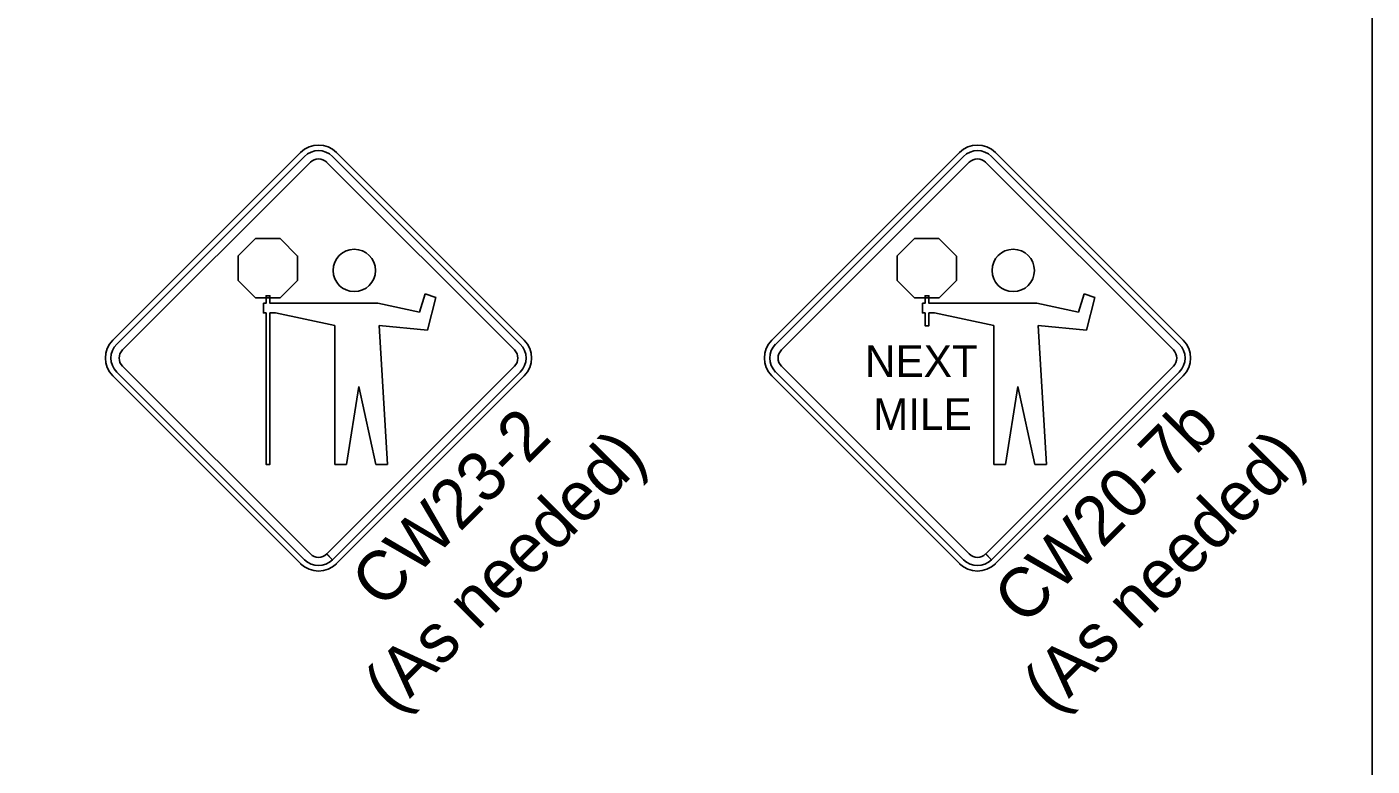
# Model space of a CAD drawing. Extents: x 1458 to 4498, y 17709 to 24109.
# Drawn here: x 4090.2 to 4498.4, y 22877.5 to 23102 of the extents above; entities that cross this region are included whole.
import ezdxf

# ---------------------------------------------------------------- set-up
doc = ezdxf.new("R2010")
doc.units = 0
doc.layers.add('P_TRAF_TCP_General', color=7, linetype='Continuous')

msp = doc.modelspace()

# ---------------------------------------------------------------- linework, layer by layer
at = {"layer": 'P_TRAF_TCP_General'}
for p, q in [((4173.24, 23063.86), (4116.24, 23006.85)), ((4241.1, 23006.85), (4184.09, 23063.86)), ((4373.24, 23063.86), (4316.24, 23006.85)), ((4441.1, 23006.85), (4384.09, 23063.86)), ((4174.43, 23062.67), (4117.42, 23005.67)), ((4174.43, 23062.67), (4117.42, 23005.67)), ((4174.43, 23062.67), (4117.42, 23005.67)), ((4119.19, 23003.9), (4176.19, 23060.9)), ((4119.19, 23003.9), (4176.19, 23060.9)), ((4181.14, 23060.9), (4238.15, 23003.9)), ((4181.14, 23060.9), (4238.15, 23003.9)), ((4239.91, 23005.67), (4182.91, 23062.67)), ((4239.91, 23005.67), (4182.91, 23062.67)), ((4239.91, 23005.67), (4182.91, 23062.67)), ((4374.43, 23062.67), (4317.42, 23005.67)), ((4374.43, 23062.67), (4317.42, 23005.67)), ((4374.43, 23062.67), (4317.42, 23005.67)), ((4319.19, 23003.9), (4376.19, 23060.9)), ((4319.19, 23003.9), (4376.19, 23060.9)), ((4381.14, 23060.9), (4438.15, 23003.9)), ((4381.14, 23060.9), (4438.15, 23003.9)), ((4439.91, 23005.67), (4382.91, 23062.67)), ((4439.91, 23005.67), (4382.91, 23062.67)), ((4439.91, 23005.67), (4382.91, 23062.67)), ((4162.78, 23020.36), (4162.78, 23018.1)), ((4163.92, 23020.36), (4163.92, 23018.1)), ((4209.35, 23015.4), (4211.08, 23020.89)), ((4211.08, 23020.89), (4214.3, 23019.87)), ((4214.3, 23019.87), (4211.74, 23009.89)), ((4362.78, 23020.36), (4362.78, 23018.1)), ((4363.92, 23020.36), (4363.92, 23018.1)), ((4409.35, 23015.4), (4411.08, 23020.89)), ((4411.08, 23020.89), (4414.3, 23019.87)), ((4414.3, 23019.87), (4411.74, 23009.89)), ((4162.78, 23015.13), (4162.78, 22969.13)), ((4163.92, 23015.13), (4163.92, 22969.13)), ((4183.65, 23011.34), (4165.62, 23015.13)), ((4196.65, 23018.1), (4209.35, 23015.4)), ((4362.78, 23015.13), (4362.78, 23011.26)), ((4363.92, 23015.13), (4363.92, 23011.26)), ((4383.65, 23011.34), (4365.62, 23015.13)), ((4396.65, 23018.1), (4409.35, 23015.4)), ((4183.65, 22969.13), (4183.65, 23011.34)), ((4211.74, 23009.89), (4197.06, 23011.34)), ((4197.06, 23011.34), (4199.61, 22969.13)), ((4383.65, 22969.13), (4383.65, 23011.34)), ((4411.74, 23009.89), (4397.06, 23011.34)), ((4397.06, 23011.34), (4399.61, 22969.13)), ((4176.19, 22941.95), (4119.19, 22998.95)), ((4176.19, 22941.95), (4119.19, 22998.95)), ((4238.15, 22998.95), (4181.16, 22941.96)), ((4238.15, 22998.95), (4181.16, 22941.96)), ((4376.19, 22941.95), (4319.19, 22998.95)), ((4376.19, 22941.95), (4319.19, 22998.95)), ((4438.15, 22998.95), (4381.16, 22941.96)), ((4438.15, 22998.95), (4381.16, 22941.96)), ((4116.24, 22996), (4173.24, 22939)), ((4117.42, 22997.18), (4174.43, 22940.18)), ((4117.42, 22997.18), (4174.43, 22940.18)), ((4117.42, 22997.18), (4174.43, 22940.18)), ((4182.91, 22940.18), (4239.91, 22997.18)), ((4182.93, 22940.2), (4239.91, 22997.18)), ((4182.93, 22940.2), (4239.91, 22997.18)), ((4184.09, 22939), (4241.1, 22996)), ((4316.24, 22996), (4373.24, 22939)), ((4317.42, 22997.18), (4374.43, 22940.18)), ((4317.42, 22997.18), (4374.43, 22940.18)), ((4317.42, 22997.18), (4374.43, 22940.18)), ((4382.91, 22940.18), (4439.91, 22997.18)), ((4382.93, 22940.2), (4439.91, 22997.18)), ((4382.93, 22940.2), (4439.91, 22997.18)), ((4384.09, 22939), (4441.1, 22996)), ((4190.93, 22992.81), (4187.15, 22969.13)), ((4196.11, 22969.13), (4190.93, 22992.81)), ((4390.93, 22992.81), (4387.15, 22969.13)), ((4396.11, 22969.13), (4390.93, 22992.81)), ((4187.15, 22969.13), (4183.65, 22969.13)), ((4199.61, 22969.13), (4196.11, 22969.13)), ((4387.15, 22969.13), (4383.65, 22969.13)), ((4399.61, 22969.13), (4396.11, 22969.13)), ((4182.91, 22940.18), (4181.14, 22941.95)), ((4182.91, 22940.18), (4181.14, 22941.95)), ((4181.16, 22941.96), (4182.93, 22940.2)), ((4181.16, 22941.96), (4182.93, 22940.2)), ((4382.91, 22940.18), (4381.14, 22941.95)), ((4382.91, 22940.18), (4381.14, 22941.95)), ((4381.16, 22941.96), (4382.93, 22940.2)), ((4381.16, 22941.96), (4382.93, 22940.2))]:
    msp.add_line(p, q, dxfattribs=at)
for points in [[(4498.44, 24109.14), (1458.44, 24109.14), (1458.44, 22109.14), (4498.44, 22109.14)], [(4166.99, 23037.71), (4172.3, 23032.41), (4172.26, 23025), (4167, 23019.74), (4159.54, 23019.74), (4154.32, 23024.97), (4154.32, 23032.48), (4159.56, 23037.71)], [(4366.99, 23037.71), (4372.3, 23032.41), (4372.26, 23025), (4367, 23019.74), (4359.54, 23019.74), (4354.32, 23024.97), (4354.32, 23032.48), (4359.56, 23037.71)]]:
    msp.add_lwpolyline(points, close=True, dxfattribs=at)
for points in [[(4161.94, 23018.1), (4162.78, 23018.1), (4162.78, 23020.36), (4163.92, 23020.36), (4163.92, 23018.1), (4196.65, 23018.1)], [(4361.94, 23018.1), (4362.78, 23018.1), (4362.78, 23020.36), (4363.92, 23020.36), (4363.92, 23018.1), (4396.65, 23018.1)], [(4165.62, 23015.13), (4163.92, 23015.13), (4163.92, 22969.13), (4162.78, 22969.13), (4162.78, 23015.13), (4161.94, 23015.13), (4161.94, 23018.1)], [(4365.62, 23015.13), (4363.92, 23015.13), (4363.92, 23011.26), (4362.78, 23011.26), (4362.78, 23015.13), (4361.94, 23015.13), (4361.94, 23018.1)]]:
    msp.add_lwpolyline(points, dxfattribs=at)
for centre in [(4189.52, 23028.03), (4389.52, 23028.03)]:
    msp.add_circle(centre, 6.43, dxfattribs=at)
for centre, radius, start, end in [((4178.67, 23058.43), 7.67, 45, 135), ((4178.67, 23058.43), 6, 45, 135), ((4178.67, 23058.43), 6, 45, 135), ((4178.67, 23058.43), 6, 45, 135), ((4378.67, 23058.43), 7.67, 45, 135), ((4378.67, 23058.43), 6, 45, 135), ((4378.67, 23058.43), 6, 45, 135), ((4378.67, 23058.43), 6, 45, 135), ((4178.67, 23058.43), 3.5, 45, 135), ((4178.67, 23058.43), 3.5, 45, 135), ((4378.67, 23058.43), 3.5, 45, 135), ((4378.67, 23058.43), 3.5, 45, 135), ((4121.66, 23001.43), 7.67, 135, 225), ((4235.67, 23001.43), 7.67, 315, 45), ((4321.66, 23001.43), 7.67, 135, 225), ((4435.67, 23001.43), 7.67, 315, 45), ((4121.66, 23001.43), 6, 135, 225), ((4121.66, 23001.43), 6, 135, 225), ((4121.66, 23001.43), 6, 135, 225), ((4121.66, 23001.43), 3.5, 135, 225), ((4121.66, 23001.43), 3.5, 135, 225), ((4235.67, 23001.43), 3.5, 315, 45), ((4235.67, 23001.43), 3.5, 315, 45), ((4235.67, 23001.43), 6, 315, 45), ((4235.67, 23001.43), 6, 315, 45), ((4235.67, 23001.43), 6, 315, 45), ((4321.66, 23001.43), 6, 135, 225), ((4321.66, 23001.43), 6, 135, 225), ((4321.66, 23001.43), 6, 135, 225), ((4321.66, 23001.43), 3.5, 135, 225), ((4321.66, 23001.43), 3.5, 135, 225), ((4435.67, 23001.43), 3.5, 315, 45), ((4435.67, 23001.43), 3.5, 315, 45), ((4435.67, 23001.43), 6, 315, 45), ((4435.67, 23001.43), 6, 315, 45), ((4435.67, 23001.43), 6, 315, 45), ((4178.67, 22944.42), 3.5, 225, 315), ((4178.67, 22944.42), 3.5, 225, 315), ((4378.67, 22944.42), 3.5, 225, 315), ((4378.67, 22944.42), 3.5, 225, 315), ((4178.67, 22944.42), 7.67, 225, 315), ((4178.67, 22944.42), 6, 225, 315), ((4178.67, 22944.42), 6, 225, 315), ((4178.67, 22944.42), 6, 225, 315), ((4378.67, 22944.42), 7.67, 225, 315), ((4378.67, 22944.42), 6, 225, 315), ((4378.67, 22944.42), 6, 225, 315), ((4378.67, 22944.42), 6, 225, 315)]:
    msp.add_arc(centre, radius, start, end, dxfattribs=at)

# ---------------------------------------------------------------- texts
for s, p in [('NEXT', (4344.51, 22995.72)), ('MILE', (4346.97, 22979.63))]:
    msp.add_text(s, height=9.6, dxfattribs=at).set_placement(p)
for s, p in [('CW20-7b', (4392.87, 22919.75)), ('CW23-2', (4197.94, 22924.82)), ('(As needed)', (4201.63, 22893.17)), ('(As needed)', (4401.63, 22893.17))]:
    msp.add_text(s, height=14.994, rotation=45, dxfattribs=at).set_placement(p)

doc.saveas('drawing.dxf')
